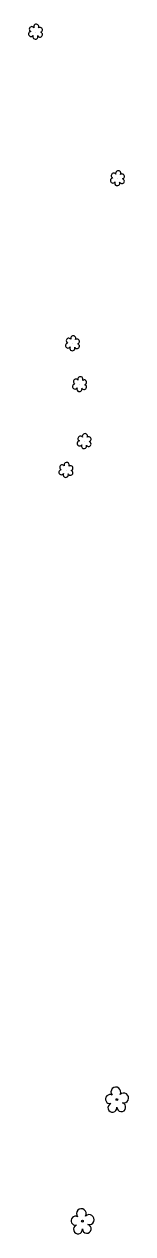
# Model space of a CAD drawing. Extents: x 3040896 to 3051146, y 687568 to 732976.
# Drawn here: x 3046939.7 to 3046977.9, y 709374.4 to 709834.9 of the extents above; entities that cross this region are included whole.
import ezdxf

# ---------------------------------------------------------------- set-up
doc = ezdxf.new("R2010")
doc.units = 0
doc.layers.add('Exist Vegetation Shrub CELL', color=7, linetype='Continuous')
doc.layers.add('Exist Vegetation Tree CELL', color=7, linetype='Continuous')

msp = doc.modelspace()

# ---------------------------------------------------------------- linework, layer by layer
at = {"layer": 'Exist Vegetation Shrub CELL'}
for p, q in [((3046942.45, 709831.88), (3046942.45, 709831.88)), ((3046973.68, 709776.1), (3046973.68, 709776.1)), ((3046956.56, 709713.27), (3046956.56, 709713.27)), ((3046959.26, 709697.69), (3046959.26, 709697.69)), ((3046960.99, 709676.02), (3046960.99, 709676.02)), ((3046954.06, 709665.04), (3046954.06, 709665.04))]:
    msp.add_line(p, q, dxfattribs=at)
for centre, radius, start, end in [((3046940.65, 709831.17), 0.955, 95.1099, 327.9534), ((3046940.97, 709833), 0.968, 35.8908, 245.4216), ((3046942.68, 709833.92), 0.99, 334.8391, 200.4717), ((3046944.09, 709830.95), 0.937, 204.9913, 73.4601), ((3046944.12, 709832.74), 0.929, 284.4567, 126.0861), ((3046942.32, 709830.19), 0.984, 151.2797, 21.387), ((3046971.88, 709775.4), 0.955, 95.1099, 327.9534), ((3046972.2, 709777.23), 0.968, 35.8908, 245.4216), ((3046973.91, 709778.14), 0.99, 334.8391, 200.4717), ((3046975.32, 709775.17), 0.937, 204.9913, 73.4601), ((3046975.35, 709776.97), 0.929, 284.4567, 126.0861), ((3046973.55, 709774.42), 0.984, 151.2797, 21.387), ((3046956.79, 709715.31), 0.99, 334.8391, 200.4717), ((3046954.76, 709712.56), 0.955, 95.1099, 327.9534), ((3046955.08, 709714.39), 0.968, 35.8908, 245.4216), ((3046956.44, 709711.58), 0.984, 151.2797, 21.387), ((3046958.2, 709712.34), 0.937, 204.9913, 73.4601), ((3046958.24, 709714.13), 0.929, 284.4567, 126.0861), ((3046957.46, 709696.98), 0.955, 95.1099, 327.9534), ((3046957.77, 709698.81), 0.968, 35.8908, 245.4216), ((3046959.49, 709699.73), 0.99, 334.8391, 200.4717), ((3046960.93, 709698.56), 0.929, 284.4567, 126.0861), ((3046959.13, 709696), 0.984, 151.2797, 21.387), ((3046960.89, 709696.76), 0.937, 204.9913, 73.4601), ((3046959.19, 709675.31), 0.955, 95.1099, 327.9534), ((3046959.5, 709677.14), 0.968, 35.8908, 245.4216), ((3046960.86, 709674.33), 0.984, 151.2797, 21.387), ((3046961.22, 709678.06), 0.99, 334.8391, 200.4717), ((3046962.62, 709675.09), 0.937, 204.9913, 73.4601), ((3046962.66, 709676.89), 0.929, 284.4567, 126.0861), ((3046952.58, 709666.17), 0.968, 35.8908, 245.4216), ((3046954.29, 709667.08), 0.99, 334.8391, 200.4717), ((3046955.74, 709665.91), 0.929, 284.4567, 126.0861), ((3046952.26, 709664.34), 0.955, 95.1099, 327.9534), ((3046953.94, 709663.36), 0.984, 151.2797, 21.387), ((3046955.7, 709664.11), 0.937, 204.9913, 73.4601)]:
    msp.add_arc(centre, radius, start, end, dxfattribs=at)
at = {"layer": 'Exist Vegetation Tree CELL'}
for p, q in [((3046973.41, 709425.55), (3046973.41, 709425.55)), ((3046960.27, 709379.24), (3046960.27, 709379.24))]:
    msp.add_line(p, q, dxfattribs=at)
for centre in [(3046973.41, 709425.55), (3046960.27, 709379.24)]:
    msp.add_circle(centre, 0.326, dxfattribs=at)
for centre, radius, start, end in [((3046970.8, 709425.71), 1.73, 62.6636, 279.3457), ((3046973.02, 709428.43), 1.86, 330.1651, 219.7134), ((3046975.95, 709426.14), 1.9, 257.1011, 134.1999), ((3046971.7, 709422.43), 1.69, 111.5671, 6.231), ((3046975.08, 709422.65), 1.7, 181.2822, 74.56), ((3046957.66, 709379.4), 1.73, 62.6636, 279.3457), ((3046959.88, 709382.12), 1.86, 330.1651, 219.7134), ((3046962.82, 709379.83), 1.9, 257.1011, 134.1999), ((3046958.57, 709376.12), 1.69, 111.5671, 6.231), ((3046961.94, 709376.35), 1.7, 181.2822, 74.56)]:
    msp.add_arc(centre, radius, start, end, dxfattribs=at)

doc.saveas('drawing.dxf')
